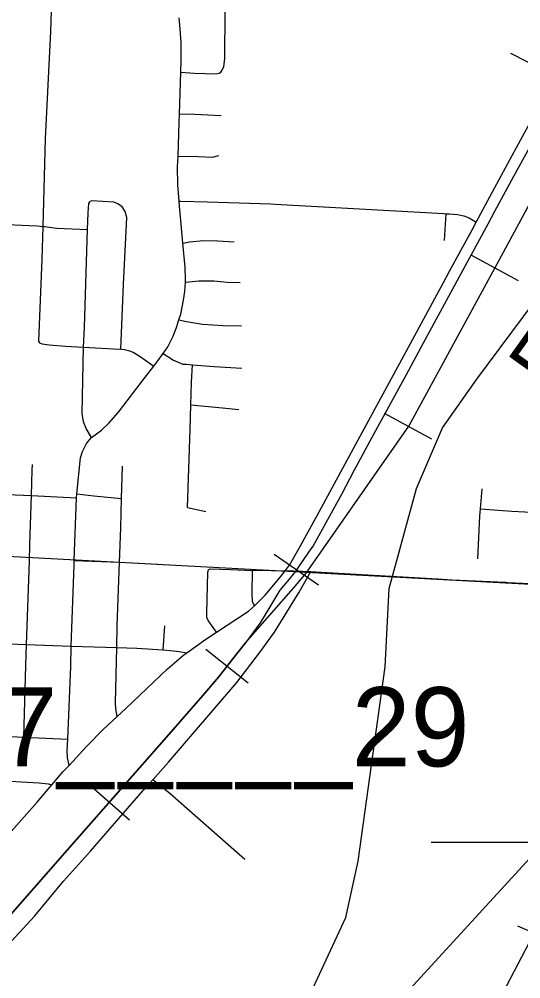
# Model space of a CAD drawing. Extents: x -157.2 to -99.3, y 12.2 to 46.2.
# Drawn here: x -147.366 to -146.67, y 37.727 to 39.061 of the extents above; entities that cross this region are included whole.
import ezdxf

# ---------------------------------------------------------------- set-up
doc = ezdxf.new("R2010")
doc.units = 0
for name, color, linetype in [('tdCoCityStreetMajor', 7, 'Continuous'), ('tdCoCityStreetMinor', 7, 'Continuous'), ('tdCoHydroRiver', 7, 'Continuous'), ('tdCoHydroTxtLg', 7, 'Continuous'), ('tdCoRRCL', 7, 'Continuous'), ('tdCoSectLine', 7, 'Continuous'), ('tdCoStrucPriMaintName', 7, 'Continuous')]:
    doc.layers.add(name, color=color, linetype=linetype)

msp = doc.modelspace()

# ---------------------------------------------------------------- linework, layer by layer
at = {"layer": 'tdCoCityStreetMajor'}
for points in [[(-146.7773, 38.6949), (-146.7687, 38.7107), (-146.7374, 38.7682), (-146.7316, 38.779), (-146.7059, 38.8271), (-146.6758, 38.8826), (-146.643, 38.943), (-146.6218, 38.9812), (-146.6141, 38.995), (-146.5727, 39.0727), (-146.552, 39.1103)], [(-146.9967, 38.2946), (-146.9967, 38.2946), (-146.9909, 38.3021), (-146.9776, 38.3257), (-146.9527, 38.3714), (-146.8903, 38.4865), (-146.8289, 38.5992), (-146.7773, 38.6949)], [(-147.0926, 38.209), (-147.0926, 38.209), (-147.0777, 38.2187), (-147.0482, 38.2384), (-147.0399, 38.2459), (-147.0356, 38.2498), (-147.0247, 38.2604), (-147.0035, 38.2858), (-146.9967, 38.2946)], [(-146.9967, 38.2946), (-146.9615, 38.2933), (-146.9471, 38.2927), (-146.785, 38.283)], [(-146.785, 38.283), (-146.7653, 38.2818), (-146.6911, 38.2784), (-146.6872, 38.2782)], [(-146.6872, 38.2782), (-146.6673, 38.2772), (-146.6196, 38.2747), (-146.606, 38.2738)], [(-147.2973, 38.0239), (-147.2973, 38.0239), (-147.2728, 38.0503), (-147.2499, 38.074), (-147.2303, 38.092), (-147.2188, 38.1026), (-147.1604, 38.1583), (-147.1377, 38.1778), (-147.1338, 38.1805), (-147.1071, 38.1995), (-147.0926, 38.209)], [(-147.427, 37.876), (-147.427, 37.876), (-147.3858, 37.9228), (-147.3741, 37.9361), (-147.3416, 37.9731), (-147.3211, 37.997), (-147.3054, 38.0153), (-147.2973, 38.0239)]]:
    msp.add_lwpolyline(points, dxfattribs=at)
at = {"layer": 'tdCoCityStreetMinor'}
for p, q in [((-146.6218, 38.9812), (-146.6838, 39.0134)), ((-147.1444, 38.808), (-147.1419, 38.808)), ((-146.7757, 38.7533), (-146.7733, 38.7906)), ((-147.3515, 38.3307), (-147.3494, 38.3989)), ((-147.3494, 38.3989), (-147.2867, 38.396)), ((-147.1326, 38.3825), (-147.1075, 38.3767)), ((-147.2901, 38.3086), (-147.2272, 38.3065)), ((-147.2272, 38.3065), (-147.1746, 38.3037)), ((-147.1031, 38.2962), (-147.1031, 38.2962)), ((-146.9776, 38.2647), (-146.9615, 38.2933)), ((-147.0401, 38.2463), (-147.0402, 38.2466)), ((-147.1665, 38.1844), (-147.164, 38.2181))]:
    msp.add_line(p, q, dxfattribs=at)
for points in [[(-147.142, 38.9874), (-147.1234, 38.9857), (-147.0929, 38.9849), (-147.0887, 38.9859), (-147.0865, 38.9874), (-147.0845, 38.9901), (-147.0823, 38.9953), (-147.081, 39.0056), (-147.0803, 39.073), (-147.085, 39.1213), (-147.0867, 39.1319), (-147.0902, 39.1398), (-147.0948, 39.1447), (-147.1027, 39.1492), (-147.1119, 39.1506), (-147.1227, 39.1506), (-147.1321, 39.1501), (-147.153, 39.1463), (-147.1604, 39.145)], [(-147.3266, 38.9598), (-147.3225, 39.0436), (-147.3214, 39.0718)], [(-147.1795, 38.5787), (-147.1752, 38.5842), (-147.1666, 38.5963), (-147.1602, 38.6054), (-147.1528, 38.6204), (-147.1481, 38.6325), (-147.1446, 38.6432), (-147.1419, 38.651), (-147.1382, 38.6702), (-147.1365, 38.6826), (-147.1356, 38.6956), (-147.1353, 38.6998), (-147.1358, 38.7161), (-147.1391, 38.7494), (-147.1417, 38.7758), (-147.1439, 38.8012), (-147.1444, 38.808), (-147.1461, 38.8308), (-147.1464, 38.8555), (-147.1458, 38.8706), (-147.1442, 38.9173), (-147.1438, 38.9295), (-147.142, 38.9874), (-147.1414, 39.0046), (-147.1414, 39.0286), (-147.1429, 39.0476), (-147.1445, 39.0626)], [(-147.3334, 38.7729), (-147.3299, 38.8944), (-147.3266, 38.9598)], [(-147.1438, 38.9295), (-147.1232, 38.9287), (-147.0862, 38.9272)], [(-147.1458, 38.8706), (-147.118, 38.87), (-147.098, 38.869), (-147.0892, 38.8715)], [(-147.2773, 38.6052), (-147.276, 38.6331), (-147.2716, 38.7687), (-147.2708, 38.7919), (-147.2696, 38.8047), (-147.2686, 38.807), (-147.2679, 38.8073)], [(-147.2252, 38.6022), (-147.2218, 38.692), (-147.2171, 38.7855), (-147.2193, 38.7936), (-147.2237, 38.8001), (-147.2294, 38.8042), (-147.2351, 38.8067), (-147.2657, 38.8084), (-147.2679, 38.8073)], [(-147.1419, 38.808), (-147.1052, 38.8069), (-147.0172, 38.8042), (-147.0112, 38.8038)], [(-147.0112, 38.8038), (-146.919, 38.7987), (-146.7765, 38.7908), (-146.7733, 38.7906), (-146.7716, 38.7905)], [(-146.7716, 38.7905), (-146.7689, 38.7903), (-146.7577, 38.7896), (-146.7488, 38.7876), (-146.7417, 38.7847), (-146.7316, 38.779)], [(-147.3948, 38.7759), (-147.3414, 38.7738), (-147.3334, 38.7729), (-147.3309, 38.7726)], [(-147.338, 38.6113), (-147.3392, 38.6135), (-147.3348, 38.7272), (-147.3334, 38.7729), (-147.3334, 38.7729)], [(-147.3309, 38.7726), (-147.3148, 38.7706), (-147.2716, 38.7687)], [(-147.1391, 38.7494), (-147.1299, 38.7514), (-147.1099, 38.7534), (-147.0904, 38.7529), (-147.068, 38.7514)], [(-147.1356, 38.6956), (-147.1168, 38.6971), (-147.0963, 38.6971), (-147.0776, 38.6954), (-147.0596, 38.6952)], [(-147.1446, 38.6432), (-147.1343, 38.6407), (-147.1121, 38.6372), (-147.0832, 38.6352), (-147.0576, 38.6347)], [(-147.338, 38.6113), (-147.3377, 38.6108), (-147.3348, 38.6098), (-147.3249, 38.6084), (-147.302, 38.6066), (-147.2773, 38.6052)], [(-147.2867, 38.396), (-147.2864, 38.4013), (-147.2812, 38.4514), (-147.2785, 38.46), (-147.2731, 38.4711), (-147.2661, 38.4795), (-147.2737, 38.4919), (-147.2773, 38.5012), (-147.2792, 38.5128), (-147.2773, 38.6052)], [(-147.2773, 38.6052), (-147.2354, 38.6027), (-147.2252, 38.6022), (-147.2201, 38.6019), (-147.2149, 38.6007), (-147.2083, 38.5982), (-147.1999, 38.5933), (-147.189, 38.5857), (-147.1795, 38.5787)], [(-147.1666, 38.5963), (-147.1521, 38.5871), (-147.139, 38.5817), (-147.134, 38.5815), (-147.126, 38.5808), (-147.0958, 38.5783), (-147.0571, 38.576)], [(-147.2661, 38.4795), (-147.2521, 38.49), (-147.2422, 38.4995), (-147.2285, 38.5148), (-147.1913, 38.5637), (-147.1795, 38.5787)], [(-147.1326, 38.3825), (-147.1291, 38.4905), (-147.1281, 38.5251), (-147.1271, 38.5566), (-147.126, 38.5808)], [(-147.1281, 38.5251), (-147.0842, 38.5208), (-147.0615, 38.5183)], [(-147.3494, 38.3989), (-147.3483, 38.4341), (-147.3478, 38.442)], [(-147.2272, 38.3065), (-147.2255, 38.3539), (-147.2244, 38.395), (-147.2232, 38.4398)], [(-147.4119, 38.4017), (-147.3834, 38.4004), (-147.3494, 38.3989)], [(-146.7293, 38.3112), (-146.7266, 38.3701), (-146.7258, 38.3804), (-146.7236, 38.4081)], [(-147.2941, 38.1898), (-147.2903, 38.3024), (-147.2901, 38.3086), (-147.2867, 38.396)], [(-147.2864, 38.4013), (-147.2628, 38.3984), (-147.2244, 38.395)], [(-146.7258, 38.3804), (-146.6825, 38.3773), (-146.664, 38.3763), (-146.6166, 38.3738), (-146.6022, 38.3732), (-146.5405, 38.3705)], [(-147.3562, 38.1918), (-147.3522, 38.3076), (-147.3515, 38.3307)], [(-147.231, 38.1877), (-147.2304, 38.2181), (-147.2272, 38.3065), (-147.2272, 38.3065)], [(-147.0926, 38.209), (-147.1039, 38.2251), (-147.1059, 38.2296), (-147.1061, 38.2352), (-147.1044, 38.2924), (-147.1037, 38.2959), (-147.1031, 38.2962)], [(-147.1031, 38.2962), (-147.1014, 38.2971), (-147.0728, 38.2961), (-147.0425, 38.2947), (-147.0223, 38.2954), (-147.01, 38.2944), (-146.9967, 38.2946)], [(-147.0402, 38.2466), (-147.0426, 38.2519), (-147.043, 38.2624), (-147.0425, 38.2947)], [(-147.5091, 37.6337), (-147.4982, 37.643), (-147.4276, 37.7236), (-147.3993, 37.756), (-147.345, 37.8149), (-147.3051, 37.863), (-147.2676, 37.9047), (-147.1948, 37.9885), (-147.1811, 38.004), (-147.1593, 38.0285), (-147.0644, 38.1394), (-147.0313, 38.1821), (-147.0121, 38.209), (-146.9776, 38.2647)], [(-147.5434, 38.1985), (-147.4893, 38.1964), (-147.4803, 38.1961), (-147.4184, 38.1939), (-147.3811, 38.1927), (-147.3562, 38.1918), (-147.2941, 38.1898), (-147.231, 38.1877), (-147.2033, 38.1867), (-147.1665, 38.1844), (-147.1567, 38.1838), (-147.1443, 38.1821), (-147.1338, 38.1805)], [(-147.3602, 38.0634), (-147.3571, 38.1628), (-147.3562, 38.1918)], [(-147.2973, 38.0239), (-147.2994, 38.0351), (-147.2997, 38.0449), (-147.2991, 38.0604), (-147.295, 38.1616), (-147.2941, 38.1898)], [(-147.2303, 38.092), (-147.2324, 38.1026), (-147.2326, 38.1115), (-147.231, 38.1877)], [(-147.6736, 38.0792), (-147.6361, 38.078), (-147.5485, 38.0737), (-147.5061, 38.0716), (-147.4234, 38.0669), (-147.3613, 38.0634), (-147.3602, 38.0634), (-147.2991, 38.0604)], [(-147.8023, 38.0201), (-147.7776, 38.0188), (-147.6761, 38.0159), (-147.6477, 38.0151), (-147.5737, 38.0112), (-147.5507, 38.0103), (-147.4913, 38.0082), (-147.425, 38.0046), (-147.3961, 38.003), (-147.3389, 37.9998), (-147.3261, 37.9983), (-147.3211, 37.997)], [(-147.0533, 37.8933), (-147.1569, 37.9843), (-147.1811, 38.004)]]:
    msp.add_lwpolyline(points, dxfattribs=at)
at = {"layer": 'tdCoHydroRiver'}
for points in [[(-146.7309, 38.5608), (-146.4257, 38.9705), (-146.3175, 39.09), (-146.2092, 39.1669), (-146.1609, 39.1953), (-146.1052, 39.2109), (-146.0468, 39.2089), (-145.8078, 39.1806), (-145.7241, 39.181), (-145.6019, 39.2006), (-145.5428, 39.2224), (-145.4876, 39.2695), (-145.4362, 39.3435), (-145.3013, 39.6041), (-145.2721, 39.6742), (-145.177, 39.8272), (-145.1376, 39.8733), (-145.0742, 39.9311), (-145.0322, 39.9597), (-144.9602, 39.9874), (-144.8503, 40.0185)], [(-146.9128, 37.8127), (-146.8958, 37.891), (-146.8581, 38.1611), (-146.8527, 38.2698), (-146.8147, 38.4089), (-146.7787, 38.4929), (-146.7309, 38.5608)], [(-147.3503, 36.9837), (-146.9827, 37.6621), (-146.9128, 37.8127)]]:
    msp.add_lwpolyline(points, dxfattribs=at)
at = {"layer": 'tdCoRRCL'}
for p, q in [((-146.6729, 38.6972), (-146.7388, 38.733)), ((-146.7932, 38.4772), (-146.8591, 38.513)), ((-146.9507, 38.2744), (-147.0123, 38.3172)), ((-147.0486, 38.1381), (-147.1073, 38.1848)), ((-147.2135, 37.9479), (-147.2699, 37.9973)), ((-146.6746, 37.801), (-146.6059, 37.7711))]:
    msp.add_line(p, q, dxfattribs=at)
for points in [[(-146.6334, 38.9272), (-146.6801, 38.8423), (-146.7062, 38.7935), (-146.7154, 38.7762), (-146.7673, 38.6808), (-146.8054, 38.6108), (-146.8292, 38.5665), (-146.8533, 38.5225), (-146.8767, 38.4795), (-146.9018, 38.4331), (-146.9183, 38.4011), (-146.9584, 38.329), (-146.9613, 38.3249), (-146.9758, 38.304), (-146.9815, 38.2958)], [(-146.9705, 38.2876), (-146.9648, 38.2958), (-146.8254, 38.4953), (-146.706, 38.7149), (-146.5868, 38.9347)], [(-146.7303, 37.6298), (-146.6941, 37.7085), (-146.611, 37.8678), (-146.5476, 38.0322), (-146.3546, 38.4371)], [(-146.9815, 38.2958), (-146.9841, 38.2921), (-146.9917, 38.2829), (-147.0046, 38.2674), (-147.0102, 38.258), (-147.024, 38.2349), (-147.0318, 38.2223), (-147.052, 38.1945), (-147.0714, 38.1696), (-147.0898, 38.1466), (-147.1115, 38.1209), (-147.1587, 38.0671), (-147.2998, 37.9064), (-147.4379, 37.7494), (-147.4906, 37.6902)], [(-147.4906, 37.6902), (-147.4379, 37.7494), (-147.2998, 37.9064), (-147.1587, 38.0671), (-147.1115, 38.1209), (-147.0898, 38.1466), (-147.0714, 38.1696), (-147.052, 38.1945), (-146.9856, 38.2703), (-146.9702, 38.2882)]]:
    msp.add_lwpolyline(points, dxfattribs=at)
at = {"layer": 'tdCoSectLine'}
msp.add_lwpolyline([(-147.5386, 38.3231), (-146.544, 38.27)], dxfattribs=at)
at = {"layer": 'tdCoStrucPriMaintName'}
msp.add_lwpolyline([(-146.7942, 37.9172), (-146.6371, 37.9172), (-147.8224, 36.6234), (-148.0618, 36.2594)], dxfattribs=at)

# ---------------------------------------------------------------- texts
at = {"layer": 'tdCoHydroTxtLg'}
msp.add_text('Floyd  River', height=0.08, rotation=54.5469, dxfattribs=at).set_placement((-146.6259, 38.5384))
at = {"layer": 'tdCoStrucPriMaintName'}
msp.add_text('97_____29', height=0.11, dxfattribs=at).set_placement((-147.4773, 38.0226))

doc.saveas('drawing.dxf')
